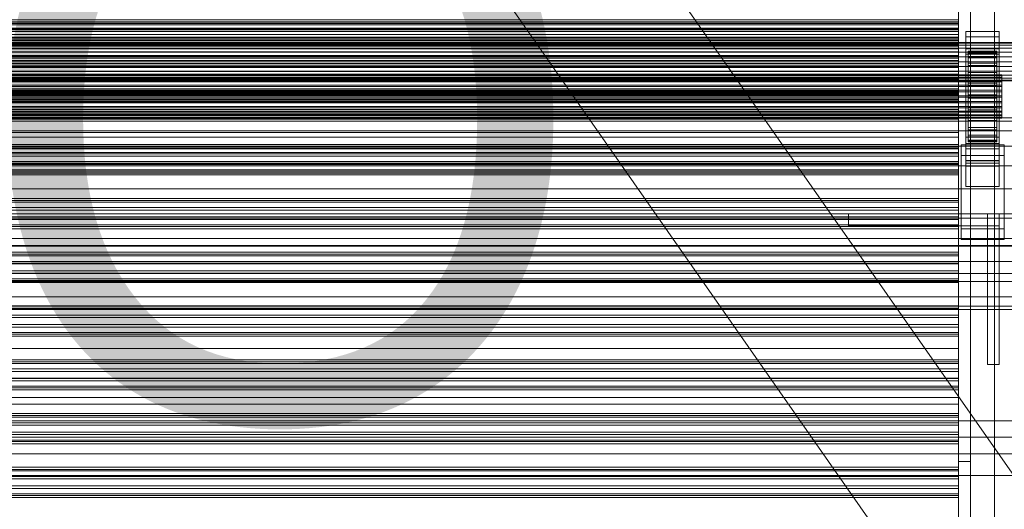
# Model space of a CAD drawing. Header units: millimetres. Extents: x -2233 to 61924, y -68080 to 6847.
# Tile 269 of 656: x 858 to 1269, y -33637 to -33432. Entities that reach past the tile are written whole.
import ezdxf

# ---------------------------------------------------------------- set-up
doc = ezdxf.new("R2010")
doc.units = ezdxf.units.MM
for name, color, linetype, lineweight in [('COTAS_O', 1, 'Continuous', 0), ('frontal_C03', 7, 'Continuous', 0), ('frontal_secador', 7, 'Continuous', 0), ('frontal_tolva', 7, 'Continuous', 0)]:
    doc.layers.add(name, color=color, linetype=linetype, lineweight=lineweight)
doc.dimstyles.new('R19_100', dxfattribs={"dimtxt": 250, "dimasz": 150, "dimexe": 150, "dimexo": 80, "dimgap": 100, "dimtad": 1, "dimtih": 1, "dimtoh": 1, "dimdsep": 46, "dimcen": 0.09, "dimadec": 0, "dimazin": 0, "dimtfac": 1, "dimtdec": 4, "dimtofl": 0, "dimtmove": 0, "dimatfit": 3, "dimfxl": 1, "dimtolj": 1, "dimtzin": 0, "dimarcsym": 0})

# ---------------------------------------------------------------- blocks, each defined once
blk = doc.blocks.new('DIM_R28_52')
at = {"layer": 'COTAS_O'}
for p, q in [((-1725, -33700), (-1575, -33655)), ((1725, -33700), (1575, -33655)), ((-1725, -34400), (-1725, -33700)), ((-1725, -33700), (1725, -33700)), ((-1725, -33700), (-1575, -33745)), ((1725, -33700), (1575, -33745)), ((1725, -34400), (1725, -33700))]:
    blk.add_line(p, q, dxfattribs=at)
blk.add_text('3450 O', height=250, dxfattribs=at).set_placement((0, -33600))

msp = doc.modelspace()

# ---------------------------------------------------------------- linework, layer by layer
at = {"layer": 'frontal_C03'}
for p, q in [((-1250, -33432.562), (1250, -33432.562)), ((-1250, -33433.359), (1250, -33433.359)), ((1250, -33433.944), (1250, -33432.562)), ((1250, -33432.562), (1250, -33433.359)), ((1250, -33433.359), (1250, -33436.282)), ((-1250, -33433.944), (1250, -33433.944)), ((-1250, -33436.282), (1250, -33436.282)), ((-1250, -33437.411), (1250, -33437.411)), ((1250, -33437.411), (1250, -33433.944)), ((1250, -33436.282), (1250, -33441.13)), ((1250, -33442.727), (1250, -33437.411)), ((1253, -33439.659), (1253, -33437.413)), ((1253, -33437.413), (1267, -33437.413)), ((1253, -33484.187), (1253, -33437.413)), ((1267, -33437.413), (1267, -33439.659)), ((1267, -33437.413), (1267, -33484.187)), ((1250, -33439.703), (-1250, -33439.703)), ((1250, -33440.584), (-1250, -33440.584)), ((-1250, -33441.13), (1250, -33441.13)), ((1250, -33441.237), (-1250, -33441.237)), ((1250, -33440.584), (1250, -33439.703)), ((1250, -33439.703), (1250, -33441.237)), ((1250, -33443.545), (1250, -33440.584)), ((1250, -33441.13), (1250, -33447.574)), ((1250, -33441.237), (1250, -33444.602)), ((1267, -33439.659), (1253, -33439.659)), ((1253, -33439.659), (1253, -33486.433)), ((1267, -33486.433), (1267, -33439.659)), ((-1250, -33442.727), (1250, -33442.727)), ((1250, -33443.545), (-1250, -33443.545)), ((-1250, -33444.602), (1250, -33444.602)), ((1250, -33449.53), (1250, -33442.727)), ((1250, -33447.454), (1250, -33443.545)), ((1250, -33444.602), (1250, -33448.512)), ((1253, -33446.846), (1253, -33444.6)), ((1253, -33444.6), (1267, -33444.6)), ((1253, -33491.374), (1253, -33444.6)), ((1254, -33455.548), (1254, -33445.554)), ((1254, -33445.554), (1254, -33446.374)), ((1254, -33445.554), (1266, -33445.554)), ((1254, -33446.027), (1254, -33445.554)), ((1266, -33446.374), (1266, -33445.554)), ((1266, -33445.554), (1266, -33455.548)), ((1266, -33445.554), (1266, -33446.027)), ((1267, -33444.6), (1267, -33446.846)), ((1267, -33444.6), (1267, -33491.374)), ((1250, -33447.454), (-1250, -33447.454)), ((-1250, -33447.574), (1250, -33447.574)), ((1250, -33448.512), (-1250, -33448.512)), ((-1250, -33449.53), (1250, -33449.53)), ((1250, -33450.819), (1250, -33447.454)), ((1250, -33447.574), (1250, -33455.174)), ((1250, -33448.512), (1250, -33451.473)), ((1250, -33457.356), (1250, -33449.53)), ((1267, -33446.846), (1253, -33446.846)), ((1253, -33446.846), (1253, -33493.62)), ((1254, -33455.772), (1254, -33446.027)), ((1254, -33446.027), (1266, -33446.027)), ((1254, -33447.763), (1254, -33446.027)), ((1254, -33455.936), (1254, -33446.374)), ((1254, -33446.374), (1254, -33448.433)), ((1254, -33446.374), (1266, -33446.374)), ((1254, -33456.594), (1254, -33447.763)), ((1254, -33447.763), (1266, -33447.763)), ((1254, -33450.641), (1254, -33447.763)), ((1254, -33456.911), (1254, -33448.433)), ((1254, -33448.433), (1254, -33451.589)), ((1254, -33448.433), (1266, -33448.433)), ((1266, -33446.027), (1266, -33455.772)), ((1266, -33446.027), (1266, -33447.763)), ((1266, -33448.433), (1266, -33446.374)), ((1266, -33446.374), (1266, -33455.936)), ((1266, -33447.763), (1266, -33456.594)), ((1266, -33447.763), (1266, -33450.641)), ((1266, -33451.589), (1266, -33448.433)), ((1266, -33448.433), (1266, -33456.911)), ((1267, -33493.62), (1267, -33446.846)), ((1250, -33450.819), (-1250, -33450.819)), ((1250, -33451.473), (-1250, -33451.473)), ((1250, -33452.354), (-1250, -33452.354)), ((1250, -33452.354), (1250, -33450.819)), ((1250, -33451.473), (1250, -33452.354)), ((1254, -33457.957), (1254, -33450.641)), ((1254, -33450.641), (1266, -33450.641)), ((1254, -33454.467), (1254, -33450.641)), ((1254, -33458.407), (1254, -33451.589)), ((1254, -33451.589), (1254, -33455.629)), ((1254, -33451.589), (1266, -33451.589)), ((1266, -33450.641), (1266, -33457.957)), ((1266, -33450.641), (1266, -33454.467)), ((1266, -33455.629), (1266, -33451.589)), ((1266, -33451.589), (1266, -33458.407)), ((-1268, -33455.548), (1268, -33455.548)), ((-1268, -33455.772), (1268, -33455.772)), ((-1268, -33455.936), (1268, -33455.936)), ((-1268, -33456.594), (1268, -33456.594)), ((-1268, -33456.911), (1268, -33456.911)), ((-1268, -33457.957), (1268, -33457.957)), ((-1250, -33455.174), (1250, -33455.174)), ((1250, -33457.356), (-1250, -33457.356)), ((1250, -33455.174), (1250, -33463.413)), ((1250, -33465.671), (1250, -33457.356)), ((1254, -33459.77), (1254, -33454.467)), ((1254, -33454.467), (1266, -33454.467)), ((1254, -33458.98), (1254, -33454.467)), ((1254, -33455.936), (1254, -33455.548)), ((1266, -33455.548), (1254, -33455.548)), ((1254, -33455.548), (1254, -33455.772)), ((1254, -33460.32), (1254, -33455.629)), ((1254, -33455.629), (1254, -33460.275)), ((1254, -33455.629), (1266, -33455.629)), ((1266, -33455.772), (1254, -33455.772)), ((1254, -33455.772), (1254, -33456.594)), ((1254, -33456.911), (1254, -33455.936)), ((1266, -33455.936), (1254, -33455.936)), ((1266, -33456.594), (1254, -33456.594)), ((1254, -33456.594), (1254, -33457.957)), ((1254, -33458.407), (1254, -33456.911)), ((1266, -33456.911), (1254, -33456.911)), ((1266, -33457.957), (1254, -33457.957)), ((1254, -33457.957), (1254, -33459.77)), ((1266, -33454.467), (1266, -33459.77)), ((1266, -33454.467), (1266, -33458.98)), ((1266, -33455.548), (1266, -33455.936)), ((1266, -33455.772), (1266, -33455.548)), ((1266, -33460.275), (1266, -33455.629)), ((1266, -33455.629), (1266, -33460.32)), ((1266, -33456.594), (1266, -33455.772)), ((1266, -33455.936), (1266, -33456.911)), ((1266, -33457.957), (1266, -33456.594)), ((1266, -33456.911), (1266, -33458.407)), ((1266, -33459.77), (1266, -33457.957)), ((1268, -33455.936), (1268, -33455.548)), ((1268, -33455.548), (1268, -33455.772)), ((1268, -33455.772), (1268, -33456.594)), ((1268, -33456.911), (1268, -33455.936)), ((1268, -33456.594), (1268, -33457.957)), ((1268, -33458.407), (1268, -33456.911)), ((1268, -33457.957), (1268, -33459.77)), ((-1268, -33458.407), (1268, -33458.407)), ((-1268, -33459.77), (1268, -33459.77)), ((-1268, -33460.32), (1268, -33460.32)), ((-1268, -33461.907), (1268, -33461.907)), ((1250, -33462.16), (-1250, -33462.16)), ((1250, -33463.042), (1250, -33462.16)), ((1250, -33462.16), (1250, -33463.695)), ((1254, -33460.32), (1254, -33458.407)), ((1266, -33458.407), (1254, -33458.407)), ((1254, -33461.907), (1254, -33458.98)), ((1254, -33458.98), (1266, -33458.98)), ((1254, -33463.872), (1254, -33458.98)), ((1266, -33459.77), (1254, -33459.77)), ((1254, -33459.77), (1254, -33461.907)), ((1254, -33460.275), (1254, -33462.521)), ((1266, -33460.275), (1254, -33460.275)), ((1254, -33460.275), (1254, -33465.212)), ((1254, -33462.521), (1254, -33460.32)), ((1266, -33460.32), (1254, -33460.32)), ((1266, -33461.907), (1254, -33461.907)), ((1254, -33461.907), (1254, -33464.224)), ((1266, -33458.407), (1266, -33460.32)), ((1266, -33458.98), (1266, -33461.907)), ((1266, -33458.98), (1266, -33463.872)), ((1266, -33461.907), (1266, -33459.77)), ((1266, -33462.521), (1266, -33460.275)), ((1266, -33465.212), (1266, -33460.275)), ((1266, -33460.32), (1266, -33462.521)), ((1266, -33464.224), (1266, -33461.907)), ((1268, -33460.32), (1268, -33458.407)), ((1268, -33459.77), (1268, -33461.907)), ((1268, -33462.521), (1268, -33460.32)), ((1268, -33461.907), (1268, -33464.224)), ((1268, -33462.521), (-1268, -33462.521)), ((-1268, -33464.224), (1268, -33464.224)), ((-1268, -33464.86), (1268, -33464.86)), ((1250, -33463.042), (-1250, -33463.042)), ((-1250, -33463.413), (1250, -33463.413)), ((1250, -33463.695), (-1250, -33463.695)), ((-1250, -33465.671), (1250, -33465.671)), ((1250, -33466.003), (-1250, -33466.003)), ((1250, -33466.003), (1250, -33463.042)), ((1250, -33463.413), (1250, -33471.728)), ((1250, -33463.695), (1250, -33467.06)), ((1250, -33473.91), (1250, -33465.671)), ((1250, -33469.912), (1250, -33466.003)), ((1254, -33462.521), (1266, -33462.521)), ((1254, -33464.86), (1254, -33462.521)), ((1254, -33464.224), (1254, -33463.872)), ((1254, -33463.872), (1266, -33463.872)), ((1254, -33468.809), (1254, -33463.872)), ((1266, -33464.224), (1254, -33464.224)), ((1254, -33464.224), (1254, -33466.563)), ((1254, -33467.177), (1254, -33464.86)), ((1254, -33464.86), (1254, -33465.212)), ((1266, -33464.86), (1254, -33464.86)), ((1254, -33465.212), (1254, -33470.104)), ((1254, -33465.212), (1266, -33465.212)), ((1266, -33462.521), (1266, -33464.86)), ((1266, -33463.872), (1266, -33464.224)), ((1266, -33463.872), (1266, -33468.809)), ((1266, -33466.563), (1266, -33464.224)), ((1266, -33465.212), (1266, -33464.86)), ((1266, -33464.86), (1266, -33467.177)), ((1266, -33470.104), (1266, -33465.212)), ((1268, -33464.86), (1268, -33462.521)), ((1268, -33464.224), (1268, -33466.563)), ((1268, -33467.177), (1268, -33464.86)), ((-1268, -33466.563), (1268, -33466.563)), ((-1268, -33467.177), (1268, -33467.177)), ((-1268, -33468.764), (1268, -33468.764)), ((-1268, -33469.314), (1268, -33469.314)), ((-1250, -33467.06), (1250, -33467.06)), ((1250, -33469.912), (-1250, -33469.912)), ((1250, -33467.06), (1250, -33470.969)), ((1250, -33473.277), (1250, -33469.912)), ((1254, -33466.563), (1254, -33468.809)), ((1266, -33466.563), (1254, -33466.563)), ((1254, -33466.563), (1254, -33468.764)), ((1254, -33469.314), (1254, -33467.177)), ((1254, -33467.177), (1254, -33470.104)), ((1266, -33467.177), (1254, -33467.177)), ((1254, -33468.764), (1254, -33473.456)), ((1266, -33468.764), (1254, -33468.764)), ((1254, -33468.764), (1254, -33470.677)), ((1254, -33468.809), (1266, -33468.809)), ((1254, -33473.456), (1254, -33468.809)), ((1254, -33471.127), (1254, -33469.314)), ((1254, -33469.314), (1254, -33474.617)), ((1266, -33469.314), (1254, -33469.314)), ((1254, -33470.104), (1254, -33474.617)), ((1254, -33470.104), (1266, -33470.104)), ((1266, -33468.809), (1266, -33466.563)), ((1266, -33468.764), (1266, -33466.563)), ((1266, -33470.104), (1266, -33467.177)), ((1266, -33467.177), (1266, -33469.314)), ((1266, -33473.456), (1266, -33468.764)), ((1266, -33470.677), (1266, -33468.764)), ((1266, -33468.809), (1266, -33473.456)), ((1266, -33474.617), (1266, -33469.314)), ((1266, -33469.314), (1266, -33471.127)), ((1266, -33474.617), (1266, -33470.104)), ((1268, -33466.563), (1268, -33468.764)), ((1268, -33469.314), (1268, -33467.177)), ((1268, -33468.764), (1268, -33470.677)), ((1268, -33471.127), (1268, -33469.314)), ((-1268, -33470.677), (1268, -33470.677)), ((-1268, -33471.127), (1268, -33471.127)), ((-1268, -33472.173), (1268, -33472.173)), ((-1268, -33472.49), (1268, -33472.49)), ((-1268, -33473.148), (1268, -33473.148)), ((-1268, -33473.312), (1268, -33473.312)), ((-1268, -33473.536), (1268, -33473.536)), ((1250, -33470.969), (-1250, -33470.969)), ((-1250, -33471.728), (1250, -33471.728)), ((1250, -33473.277), (-1250, -33473.277)), ((-1250, -33473.91), (1250, -33473.91)), ((1250, -33473.93), (-1250, -33473.93)), ((1250, -33470.969), (1250, -33473.93)), ((1250, -33471.728), (1250, -33479.554)), ((1250, -33474.812), (1250, -33473.277)), ((1250, -33481.51), (1250, -33473.91)), ((1250, -33473.93), (1250, -33474.812)), ((1254, -33470.677), (1254, -33477.495)), ((1266, -33470.677), (1254, -33470.677)), ((1254, -33470.677), (1254, -33472.173)), ((1254, -33472.49), (1254, -33471.127)), ((1254, -33471.127), (1254, -33478.443)), ((1266, -33471.127), (1254, -33471.127)), ((1254, -33472.173), (1254, -33480.651)), ((1266, -33472.173), (1254, -33472.173)), ((1254, -33472.173), (1254, -33473.148)), ((1254, -33473.312), (1254, -33472.49)), ((1254, -33472.49), (1254, -33481.321)), ((1266, -33472.49), (1254, -33472.49)), ((1254, -33473.148), (1254, -33482.71)), ((1266, -33473.148), (1254, -33473.148)), ((1254, -33473.148), (1254, -33473.536)), ((1254, -33473.536), (1254, -33473.312)), ((1254, -33473.312), (1254, -33483.057)), ((1266, -33473.312), (1254, -33473.312)), ((1254, -33473.456), (1266, -33473.456)), ((1254, -33477.495), (1254, -33473.456)), ((1254, -33473.536), (1254, -33483.53)), ((1266, -33473.536), (1254, -33473.536)), ((1254, -33474.617), (1254, -33478.443)), ((1254, -33474.617), (1266, -33474.617)), ((1266, -33477.495), (1266, -33470.677)), ((1266, -33472.173), (1266, -33470.677)), ((1266, -33478.443), (1266, -33471.127)), ((1266, -33471.127), (1266, -33472.49)), ((1266, -33480.651), (1266, -33472.173)), ((1266, -33473.148), (1266, -33472.173)), ((1266, -33481.321), (1266, -33472.49)), ((1266, -33472.49), (1266, -33473.312)), ((1266, -33482.71), (1266, -33473.148)), ((1266, -33473.536), (1266, -33473.148)), ((1266, -33483.057), (1266, -33473.312)), ((1266, -33473.312), (1266, -33473.536)), ((1266, -33473.456), (1266, -33477.495)), ((1266, -33483.53), (1266, -33473.536)), ((1266, -33478.443), (1266, -33474.617)), ((1268, -33470.677), (1268, -33472.173)), ((1268, -33472.49), (1268, -33471.127)), ((1268, -33472.173), (1268, -33473.148)), ((1268, -33473.312), (1268, -33472.49)), ((1268, -33473.148), (1268, -33473.536)), ((1268, -33473.536), (1268, -33473.312)), ((1250, -33474.812), (-1250, -33474.812)), ((1254, -33477.495), (1266, -33477.495)), ((1254, -33480.651), (1254, -33477.495)), ((1254, -33478.443), (1254, -33481.321)), ((1254, -33478.443), (1266, -33478.443)), ((1266, -33477.495), (1266, -33480.651)), ((1266, -33481.321), (1266, -33478.443)), ((-1250, -33479.554), (1250, -33479.554)), ((-1250, -33481.51), (1250, -33481.51)), ((1250, -33479.554), (1250, -33486.357)), ((1250, -33487.954), (1250, -33481.51)), ((1253, -33492.344), (1253, -33481.565)), ((1253, -33481.565), (1267, -33481.565)), ((1253, -33491.309), (1253, -33481.565)), ((1254, -33480.651), (1266, -33480.651)), ((1254, -33482.71), (1254, -33480.651)), ((1254, -33481.321), (1254, -33483.057)), ((1254, -33481.321), (1266, -33481.321)), ((1254, -33482.71), (1266, -33482.71)), ((1254, -33483.53), (1254, -33482.71)), ((1266, -33480.651), (1266, -33482.71)), ((1266, -33483.057), (1266, -33481.321)), ((1266, -33482.71), (1266, -33483.53)), ((1267, -33481.565), (1267, -33492.344)), ((1267, -33481.565), (1267, -33491.309)), ((1250, -33484.618), (-1250, -33484.618)), ((1250, -33485.499), (-1250, -33485.499)), ((1250, -33486.153), (-1250, -33486.153)), ((-1250, -33486.357), (1250, -33486.357)), ((1250, -33485.499), (1250, -33484.618)), ((1250, -33484.618), (1250, -33486.153)), ((1250, -33488.46), (1250, -33485.499)), ((1250, -33486.153), (1250, -33489.517)), ((1250, -33486.357), (1250, -33491.673)), ((1251, -33489.2), (1251, -33484.709)), ((1251, -33484.709), (1269, -33484.709)), ((1251, -33519.789), (1251, -33484.709)), ((1267, -33484.187), (1253, -33484.187)), ((1253, -33484.187), (1253, -33486.433)), ((1253, -33486.433), (1267, -33486.433)), ((1254, -33483.057), (1254, -33483.53)), ((1254, -33483.057), (1266, -33483.057)), ((1254, -33483.53), (1266, -33483.53)), ((1266, -33483.53), (1266, -33483.057)), ((1267, -33486.433), (1267, -33484.187)), ((1269, -33484.709), (1269, -33489.2)), ((1269, -33484.709), (1269, -33519.789)), ((-1250, -33487.954), (1250, -33487.954)), ((1250, -33488.46), (-1250, -33488.46)), ((-1250, -33489.517), (1250, -33489.517)), ((1250, -33492.802), (1250, -33487.954)), ((1250, -33492.37), (1250, -33488.46)), ((1250, -33489.517), (1250, -33493.427)), ((1269, -33489.2), (1251, -33489.2)), ((1251, -33524.281), (1251, -33489.2)), ((1269, -33524.281), (1269, -33489.2)), ((-1250, -33491.673), (1250, -33491.673)), ((1250, -33492.37), (-1250, -33492.37)), ((-1250, -33492.802), (1250, -33492.802)), ((1250, -33493.427), (-1250, -33493.427)), ((-1250, -33495.14), (1250, -33495.14)), ((1250, -33491.673), (1250, -33495.14)), ((1250, -33495.734), (1250, -33492.37)), ((1250, -33495.725), (1250, -33492.802)), ((1250, -33493.427), (1250, -33496.388)), ((1250, -33495.14), (1250, -33496.522)), ((1267, -33491.309), (1253, -33491.309)), ((1253, -33491.309), (1253, -33502.089)), ((1267, -33491.374), (1253, -33491.374)), ((1253, -33491.374), (1253, -33493.62)), ((1267, -33492.344), (1253, -33492.344)), ((1253, -33492.344), (1253, -33502.089)), ((1253, -33493.62), (1267, -33493.62)), ((1267, -33502.089), (1267, -33491.309)), ((1267, -33493.62), (1267, -33491.374)), ((1267, -33502.089), (1267, -33492.344)), ((-1250, -33495.725), (1250, -33495.725)), ((1250, -33495.734), (-1250, -33495.734)), ((1250, -33496.388), (-1250, -33496.388)), ((-1250, -33496.522), (1250, -33496.522)), ((1250, -33497.269), (-1250, -33497.269)), ((1250, -33496.522), (1250, -33495.725)), ((1250, -33497.269), (1250, -33495.734)), ((1250, -33496.388), (1250, -33497.269)), ((1253, -33502.089), (1267, -33502.089)), ((1250, -33507.076), (-1250, -33507.076)), ((1250, -33507.957), (1250, -33507.076)), ((1250, -33507.076), (1250, -33508.61)), ((1250, -33507.957), (-1250, -33507.957)), ((1250, -33508.61), (-1250, -33508.61)), ((1250, -33510.918), (-1250, -33510.918)), ((1250, -33510.918), (1250, -33507.957)), ((1250, -33508.61), (1250, -33511.975)), ((1250, -33514.827), (1250, -33510.918)), ((-1500, -33515.356), (1500, -33515.356)), ((-1250, -33511.975), (1250, -33511.975)), ((1250, -33514.827), (-1250, -33514.827)), ((1250, -33511.975), (1250, -33515.885)), ((1250, -33518.192), (1250, -33514.827)), ((1250, -33515.885), (-1250, -33515.885)), ((1250, -33518.192), (-1250, -33518.192)), ((1250, -33518.845), (-1250, -33518.845)), ((1250, -33519.727), (-1250, -33519.727)), ((1250, -33515.885), (1250, -33518.845)), ((1250, -33519.727), (1250, -33518.192)), ((1250, -33518.845), (1250, -33519.727)), ((1269, -33519.789), (1251, -33519.789)), ((1251, -33519.789), (1251, -33524.281)), ((1269, -33524.281), (1269, -33519.789)), ((1500, -33526.765), (-1500, -33526.765)), ((1500, -33527.05), (-1500, -33527.05)), ((1251, -33524.281), (1269, -33524.281)), ((1250, -33529.533), (-1250, -33529.533)), ((1250, -33530.415), (-1250, -33530.415)), ((1250, -33531.068), (-1250, -33531.068)), ((1250, -33530.415), (1250, -33529.533)), ((1250, -33529.533), (1250, -33531.068)), ((1250, -33533.375), (1250, -33530.415)), ((1250, -33531.068), (1250, -33534.433)), ((1250, -33533.375), (-1250, -33533.375)), ((-1250, -33534.433), (1250, -33534.433)), ((1250, -33537.285), (1250, -33533.375)), ((1250, -33534.433), (1250, -33538.342)), ((-1500, -33538.458), (1500, -33538.458)), ((1250, -33537.285), (-1250, -33537.285)), ((1250, -33538.342), (-1250, -33538.342)), ((1250, -33540.65), (1250, -33537.285)), ((1250, -33538.342), (1250, -33541.303)), ((1250, -33540.65), (-1250, -33540.65)), ((1250, -33541.303), (-1250, -33541.303)), ((1250, -33542.184), (-1250, -33542.184)), ((1250, -33542.184), (1250, -33540.65)), ((1250, -33541.303), (1250, -33542.184)), ((1250, -33551.991), (-1250, -33551.991)), ((1250, -33552.872), (-1250, -33552.872)), ((1250, -33552.872), (1250, -33551.991)), ((1250, -33551.991), (1250, -33553.526)), ((1250, -33555.833), (1250, -33552.872)), ((1250, -33553.526), (-1250, -33553.526)), ((1250, -33555.833), (-1250, -33555.833)), ((-1250, -33556.89), (1250, -33556.89)), ((1250, -33553.526), (1250, -33556.89)), ((1250, -33559.742), (1250, -33555.833)), ((1250, -33556.89), (1250, -33560.8)), ((1250, -33559.742), (-1250, -33559.742)), ((1250, -33560.8), (-1250, -33560.8)), ((1250, -33563.107), (1250, -33559.742)), ((1250, -33560.8), (1250, -33563.761)), ((1250, -33563.107), (-1250, -33563.107)), ((1250, -33563.761), (-1250, -33563.761)), ((1250, -33564.642), (-1250, -33564.642)), ((1250, -33564.642), (1250, -33563.107)), ((1250, -33563.761), (1250, -33564.642)), ((1250, -33574.448), (-1250, -33574.448)), ((1250, -33575.33), (-1250, -33575.33)), ((1250, -33575.983), (-1250, -33575.983)), ((1250, -33575.33), (1250, -33574.448)), ((1250, -33574.448), (1250, -33575.983)), ((1250, -33578.291), (1250, -33575.33)), ((1250, -33575.983), (1250, -33579.348)), ((1250, -33578.291), (-1250, -33578.291)), ((-1250, -33579.348), (1250, -33579.348)), ((1250, -33582.2), (1250, -33578.291)), ((1250, -33579.348), (1250, -33583.257)), ((1250, -33582.2), (-1250, -33582.2)), ((1250, -33583.257), (-1250, -33583.257)), ((1250, -33585.565), (-1250, -33585.565)), ((1250, -33585.565), (1250, -33582.2)), ((1250, -33583.257), (1250, -33586.218)), ((1250, -33587.1), (1250, -33585.565)), ((1250, -33586.218), (-1250, -33586.218)), ((1250, -33587.1), (-1250, -33587.1)), ((1250, -33586.218), (1250, -33587.1)), ((1250, -33596.906), (-1250, -33596.906)), ((1250, -33597.787), (-1250, -33597.787)), ((1250, -33597.787), (1250, -33596.906)), ((1250, -33596.906), (1250, -33598.441)), ((1250, -33600.748), (1250, -33597.787)), ((1250, -33598.441), (-1250, -33598.441)), ((1250, -33600.748), (-1250, -33600.748)), ((-1250, -33601.806), (1250, -33601.806)), ((1250, -33598.441), (1250, -33601.806)), ((1250, -33604.658), (1250, -33600.748)), ((1250, -33601.806), (1250, -33605.715)), ((1250, -33604.658), (-1250, -33604.658)), ((1250, -33605.715), (-1250, -33605.715)), ((1250, -33608.022), (1250, -33604.658)), ((1250, -33605.715), (1250, -33608.676)), ((1250, -33608.022), (-1250, -33608.022)), ((1250, -33608.676), (-1250, -33608.676)), ((1250, -33609.557), (-1250, -33609.557)), ((1250, -33609.557), (1250, -33608.022)), ((1250, -33608.676), (1250, -33609.557)), ((-1500, -33613.77), (1500, -33613.77)), ((1500, -33622.753), (-1500, -33622.753)), ((1250, -33619.364), (-1250, -33619.364)), ((1250, -33620.245), (-1250, -33620.245)), ((1250, -33620.898), (-1250, -33620.898)), ((1250, -33620.245), (1250, -33619.364)), ((1250, -33619.364), (1250, -33620.898)), ((1250, -33623.206), (1250, -33620.245)), ((1250, -33620.898), (1250, -33624.263)), ((1250, -33623.206), (-1250, -33623.206)), ((-1250, -33624.263), (1250, -33624.263)), ((1250, -33627.115), (1250, -33623.206)), ((1250, -33624.263), (1250, -33628.173)), ((1250, -33627.115), (-1250, -33627.115)), ((1250, -33628.173), (-1250, -33628.173)), ((1250, -33630.48), (-1250, -33630.48)), ((1250, -33630.48), (1250, -33627.115)), ((1250, -33628.173), (1250, -33631.134)), ((1250, -33632.015), (1250, -33630.48)), ((1250, -33631.134), (-1250, -33631.134)), ((1250, -33632.015), (-1250, -33632.015)), ((1250, -33631.134), (1250, -33632.015))]:
    msp.add_line(p, q, dxfattribs=at)
at = {"layer": 'frontal_secador'}
for p, q in [((1265, -35980), (1265, -33075)), ((1250, -33617), (1250, -33377)), ((1250, -33377), (1250, -33446)), ((1255, -33377), (1255, -33617)), ((1255, -33446), (1255, -33377)), ((1250, -33436), (1250, -33424)), ((1250, -33428), (1250, -33440)), ((1250, -33434), (-1250, -33434)), ((1250, -33434.545), (-1250, -33434.545)), ((1250, -33436), (-1250, -33436)), ((1250, -33436.144), (-1250, -33436.144)), ((1250, -33436.709), (-1250, -33436.709)), ((1250, -33436.709), (1250, -33434)), ((1250, -33434.545), (1250, -33434)), ((1250, -33436.144), (1250, -33434.545)), ((1250, -33676), (1250, -33436)), ((1250, -33436), (1250, -33442)), ((1250, -33436), (1250, -33440)), ((1250, -33438.686), (1250, -33436.144)), ((1250, -33444.651), (1250, -33436.709)), ((1250, -33438.686), (-1250, -33438.686)), ((1250, -33440), (-1250, -33440)), ((1250, -33442), (1250, -33438.686)), ((1320, -33442), (-1320, -33442)), ((1320, -33442.273), (-1320, -33442.273)), ((1320, -33443.072), (-1320, -33443.072)), ((1320, -33444.343), (-1320, -33444.343)), ((1250, -33442), (-1250, -33442)), ((1250, -33444.651), (-1250, -33444.651)), ((1250, -33445.859), (-1250, -33445.859)), ((1250, -33445.859), (1250, -33442)), ((1250, -33682), (1250, -33442)), ((1250, -33442), (1250, -33446)), ((1250, -33457.285), (1250, -33444.651)), ((1250, -33450), (1250, -33445.859)), ((1320, -33446), (-1320, -33446)), ((1320, -33447.929), (-1320, -33447.929)), ((-1320, -33450), (1320, -33450)), ((-1250, -33446), (1250, -33446)), ((-1250, -33450), (1250, -33450)), ((1250, -33446), (1250, -33686)), ((1255, -33446), (1250, -33446)), ((1250, -33454.141), (1250, -33450)), ((1255, -33686), (1255, -33446)), ((1320, -33452.071), (-1320, -33452.071)), ((1320, -33454), (-1320, -33454)), ((1250, -33454.141), (-1250, -33454.141)), ((1250, -33454.141), (1250, -33458)), ((1320, -33455.657), (-1320, -33455.657)), ((1320, -33456.928), (-1320, -33456.928)), ((1320, -33457.727), (-1320, -33457.727)), ((1320, -33458), (-1320, -33458)), ((1250, -33457.285), (-1250, -33457.285)), ((1250, -33458), (-1250, -33458)), ((1250, -33473.75), (1250, -33457.285)), ((1250, -33458), (1250, -33461.314)), ((1250, -33461.314), (-1250, -33461.314)), ((1250, -33461.314), (1250, -33463.856)), ((1250, -33463.856), (-1250, -33463.856)), ((1250, -33465.455), (-1250, -33465.455)), ((1250, -33466), (-1250, -33466)), ((1250, -33463.856), (1250, -33465.455)), ((1250, -33465.455), (1250, -33466)), ((1360, -33473.5), (-1360, -33473.5)), ((1250, -33473.75), (-1250, -33473.75)), ((1250, -33492.924), (1250, -33473.75)), ((1360, -33474.863), (-1360, -33474.863)), ((1360, -33478.859), (-1360, -33478.859)), ((1360, -33485.216), (-1360, -33485.216)), ((1360, -33493.5), (-1360, -33493.5)), ((1250, -33492.924), (-1250, -33492.924)), ((1250, -33513.5), (1250, -33492.924)), ((1360, -33503.147), (-1360, -33503.147)), ((-1360, -33513.5), (1360, -33513.5)), ((-1250, -33513.5), (1250, -33513.5)), ((1204, -33513.5), (1267, -33513.5)), ((1204, -33518.5), (1204, -33513.5)), ((1250, -33534.076), (1250, -33513.5)), ((1262, -33513.5), (1267, -33513.5)), ((1262, -33576.5), (1262, -33513.5)), ((1267, -33576.5), (1267, -33513.5)), ((1267, -33518.5), (1267, -33513.5)), ((1204, -33518.5), (1267, -33518.5)), ((1360, -33523.853), (-1360, -33523.853)), ((1360, -33533.5), (-1360, -33533.5)), ((1250, -33534.076), (-1250, -33534.076)), ((1250, -33534.076), (1250, -33553.25)), ((1360, -33541.784), (-1360, -33541.784)), ((1360, -33548.141), (-1360, -33548.141)), ((1360, -33552.137), (-1360, -33552.137)), ((1360, -33553.5), (-1360, -33553.5)), ((1250, -33553.25), (-1250, -33553.25)), ((1250, -33553.25), (1250, -33569.715)), ((1250, -33569.715), (-1250, -33569.715)), ((1250, -33569.715), (1250, -33582.349)), ((1262, -33576.5), (1267, -33576.5)), ((1250, -33582.349), (-1250, -33582.349)), ((1250, -33582.349), (1250, -33590.291)), ((1250, -33590.291), (-1250, -33590.291)), ((1250, -33593), (-1250, -33593)), ((1250, -33590.291), (1250, -33593)), ((1250, -33686), (1250, -33617)), ((1250, -33617), (1255, -33617)), ((1255, -33617), (1255, -33686))]:
    msp.add_line(p, q, dxfattribs=at)
at = {"layer": 'frontal_tolva'}
for p, q in [((1769.584, -34332.806), (722.584, -32835.806)), ((1720.416, -34367.194), (673.416, -32870.194)), ((1725, -33600), (-1725, -33600)), ((1725, -33606.849), (-1725, -33606.849))]:
    msp.add_line(p, q, dxfattribs=at)

# ---------------------------------------------------------------- dimensions: what is measured, and where the dimension line sits
at = {"layer": 'COTAS_O'}
dim = msp.add_aligned_dim(p1=(-1725, -34400), p2=(1725, -34400), distance=700, text='<> O', dimstyle='R19_100', dxfattribs=at)
dim.commit()
dim.dimension.update_dxf_attribs({"geometry": 'DIM_R28_52', "text_midpoint": (0, -33700)})

doc.saveas('drawing.dxf')
